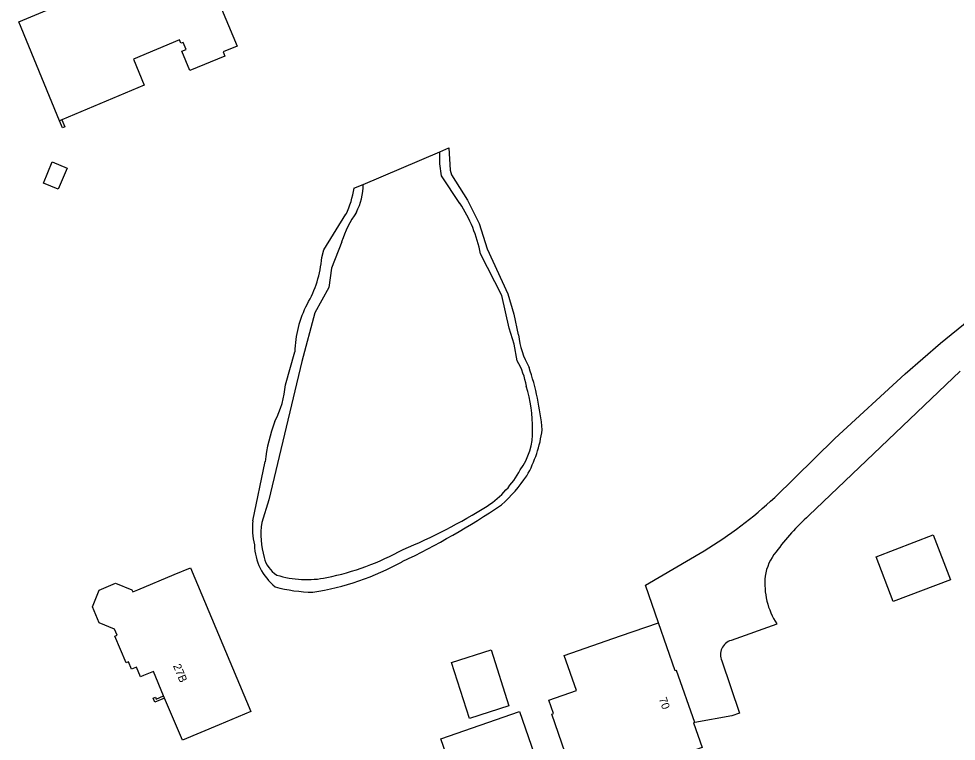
# Model space of a CAD drawing. Extents: x 162417 to 163721, y 384268 to 385416.
# Drawn here: x 163234.4 to 163351.6, y 384821.1 to 384911.4 of the extents above; entities that cross this region are included whole.
import ezdxf

# ---------------------------------------------------------------- set-up
doc = ezdxf.new("R2010")
doc.units = 0
for name, color, linetype in [('IMGEO_Groenvoorziening', 7, 'Continuous'), ('IMGEO_Meer_plas_ven_vijver', 7, 'Continuous'), ('IMGEO_Muur', 7, 'Continuous'), ('IMGEO_Pand', 7, 'Continuous'), ('IMGEO_Pand_nummerreeks', 7, 'Continuous'), ('IMGEO_Rijbaan_lokaal_open', 7, 'Continuous')]:
    doc.layers.add(name, color=color, linetype=linetype)

msp = doc.modelspace()

# ---------------------------------------------------------------- linework, layer by layer
at = {"layer": 'IMGEO_Groenvoorziening'}
for points in [[(163287.03, 384894.78), (163288.14, 384895.25), (163288.31, 384892.47), (163288.47, 384891.89), (163290.5, 384888.73), (163291.96, 384885.82), (163292.95, 384882.65), (163295.51, 384877.04), (163296.26, 384874.48), (163296.84, 384871.88)], [(163276.3, 384890.22), (163277.44, 384890.7)], [(163272.27, 384881.56), (163272.51, 384882.53), (163275.3, 384886.98)], [(163267.72, 384865.66), (163268.89, 384869.76)], [(163263.67, 384848.66), (163265.19, 384856.05)]]:
    msp.add_lwpolyline(points, dxfattribs=at)
for centre, radius, start, end in [((163265.44, 384891.8), 10.98, 333.9682, 351.7194), ((163258.12, 384882.79), 14.21, 330.1162, 355.0139), ((163282.23, 384869.48), 13.34, 152.1469, 178.7909), ((163308.27, 384873.41), 11.53, 187.6069, 208.9058), ((163266.49, 384857.08), 33.46, 5.0659, 18.744), ((163256.52, 384866.43), 11.23, 331.7784, 356.0372), ((163284.92, 384853.95), 19.84, 158.8252, 173.9434), ((163284.36, 384861.99), 15.58, 330.3319, 352.7743), ((163280.33, 384866.3), 21.28, 312.6671, 325.6339), ((163238, 384935.7), 102.25, 295.6854, 303.713), ((163272.02, 384847.7), 8.41, 173.3827, 194.1195), ((163270.76, 384845.8), 6.9, 181.2954, 231.4755), ((163265.82, 384873.45), 34.15, 279.0208, 298.8945), ((163271.69, 384859.93), 20.21, 255.0232, 268.5394)]:
    msp.add_arc(centre, radius, start, end, dxfattribs=at)
at = {"layer": 'IMGEO_Meer_plas_ven_vijver'}
for points in [[(163277.44, 384890.7), (163287.03, 384894.78)], [(163289.53, 384888.33), (163287.25, 384891.77), (163287.04, 384893.27), (163287.03, 384894.78)], [(163274.76, 384883.52), (163273.47, 384880.23), (163273.17, 384877.83), (163271.41, 384874.65), (163269.8, 384868.55), (163265.67, 384851.3), (163264.76, 384848.44)], [(163296.7, 384868.66), (163296.31, 384870.73), (163295.68, 384872.73), (163294.77, 384876.83), (163292.1, 384882.03)]]:
    msp.add_lwpolyline(points, dxfattribs=at)
for centre, radius, start, end in [((163270.13, 384890.62), 7.31, 332.2922, 0.6741), ((163275, 384878.71), 17.43, 10.98, 33.5075), ((163288.39, 384879.04), 14.35, 145.2342, 161.8091), ((163288.37, 384863.85), 9.62, 9.7871, 30.0022), ((163279.23, 384860.04), 19.39, 359.951, 16.3151), ((163290.67, 384859.76), 7.96, 323.5028, 1.8859), ((163286.03, 384860.93), 12.52, 303.6161, 331.8643), ((163254.2, 384912.69), 73.28, 292.6604, 301.9321), ((163274.43, 384846.97), 9.78, 171.3676, 197.1255), ((163268.43, 384844.8), 3.42, 191.9928, 238.5504), ((163266.06, 384874.98), 34.1, 281.5686, 298.6984), ((163270.35, 384853.63), 12.32, 252.4628, 281.9211)]:
    msp.add_arc(centre, radius, start, end, dxfattribs=at)
at = {"layer": 'IMGEO_Muur'}
for points in [[(163239.79, 384898.77), (163240.17, 384897.88), (163239.88, 384897.76), (163239.51, 384898.65)], [(163252.62, 384826.5), (163251.39, 384825.98), (163251.18, 384826.48), (163251.48, 384826.61), (163251.57, 384826.38), (163252.51, 384826.78)]]:
    msp.add_lwpolyline(points, dxfattribs=at)
at = {"layer": 'IMGEO_Pand'}
for points in [[(163239.51, 384898.65), (163234.4, 384911.01), (163256.55, 384920.28), (163258.08, 384916.62), (163258.6, 384916.85), (163259.73, 384914.2), (163259.2, 384913.97), (163261.71, 384907.98), (163259.95, 384907.25), (163260.17, 384906.74), (163255.8, 384904.92), (163254.79, 384907.33), (163255.31, 384907.55), (163254.93, 384908.45), (163254.65, 384908.33), (163254.47, 384908.75), (163248.72, 384906.35), (163250.09, 384903.08), (163239.79, 384898.77)], [(163239.79, 384898.77), (163239.51, 384898.65)], [(163237.48, 384890.86), (163238.57, 384893.5), (163240.43, 384892.73), (163239.34, 384890.1), (163237.48, 384890.86)], [(163341.58, 384844.17), (163348.71, 384846.89), (163350.84, 384841.28), (163343.71, 384838.57), (163341.58, 384844.17)], [(163252.51, 384826.78), (163251.22, 384829.84), (163249.99, 384829.32), (163249.61, 384829.16), (163249.1, 384830.37), (163248.49, 384830.11), (163248.11, 384831.03), (163247.81, 384830.9), (163246.4, 384834.24), (163246.7, 384834.36), (163246.38, 384835.11), (163244.46, 384835.89), (163243.6, 384837.91), (163244.45, 384840), (163246.5, 384840.86), (163248.54, 384840.05), (163248.66, 384839.77), (163249.29, 384840.04), (163253.84, 384841.95), (163255.86, 384842.8), (163263.41, 384824.83), (163259.46, 384823.17), (163254.85, 384821.23), (163252.62, 384826.5)], [(163318.89, 384823.45), (163318.73, 384823.4), (163319.8, 384820.33), (163315.07, 384818.68), (163304.58, 384815.03), (163303.5, 384818.14), (163293.34, 384814.6), (163294.26, 384811.98), (163290.86, 384810.8), (163287.16, 384821.43), (163296.97, 384824.85), (163299.2, 384818.44), (163302.71, 384819.67), (163301.03, 384824.5), (163301.22, 384824.57), (163300.64, 384826.25), (163304.1, 384827.46), (163302.58, 384831.82), (163309.63, 384834.28), (163314.35, 384835.92)], [(163318.89, 384823.45), (163316.62, 384829.97), (163316.45, 384829.91), (163314.35, 384835.92)], [(163295.67, 384825.53), (163290.72, 384823.96), (163288.49, 384830.97), (163293.43, 384832.55), (163295.67, 384825.53)], [(163252.62, 384826.5), (163252.51, 384826.78)]]:
    msp.add_lwpolyline(points, dxfattribs=at)
at = {"layer": 'IMGEO_Rijbaan_lokaal_open'}
for points in [[(163328.89, 384851.57), (163336.42, 384858.93), (163345.2, 384867.02), (163349.61, 384870.85), (163357.36, 384877.15), (163370.34, 384886.24)], [(163352.08, 384867.34), (163333.13, 384849.31)], [(163314.35, 384835.92), (163312.72, 384840.6), (163320.07, 384844.91)], [(163329.15, 384835.76), (163323.43, 384833.71)], [(163322.26, 384831.16), (163324.5, 384824.63), (163323.53, 384824.29), (163318.89, 384823.45)]]:
    msp.add_lwpolyline(points, dxfattribs=at)
for centre, radius, start, end in [((163291.05, 384892.55), 55.78, 301.3485, 312.7149), ((163354.67, 384825.85), 31.85, 132.5554, 143.5539), ((163333.8, 384840.82), 6.18, 140.2411, 171.3601), ((163336.9, 384840.82), 9.25, 174.2186, 213.1143), ((163323.98, 384831.92), 1.88, 107.112, 203.6996)]:
    msp.add_arc(centre, radius, start, end, dxfattribs=at)

# ---------------------------------------------------------------- texts
at = {"layer": 'IMGEO_Pand_nummerreeks'}
for s, rotation, p in [('27B', 292.8264, (163253.66, 384830.54)), ('70', 289.2019, (163314.39, 384826.41))]:
    msp.add_text(s, height=1, rotation=rotation, dxfattribs=at).set_placement(p)

doc.saveas('drawing.dxf')
